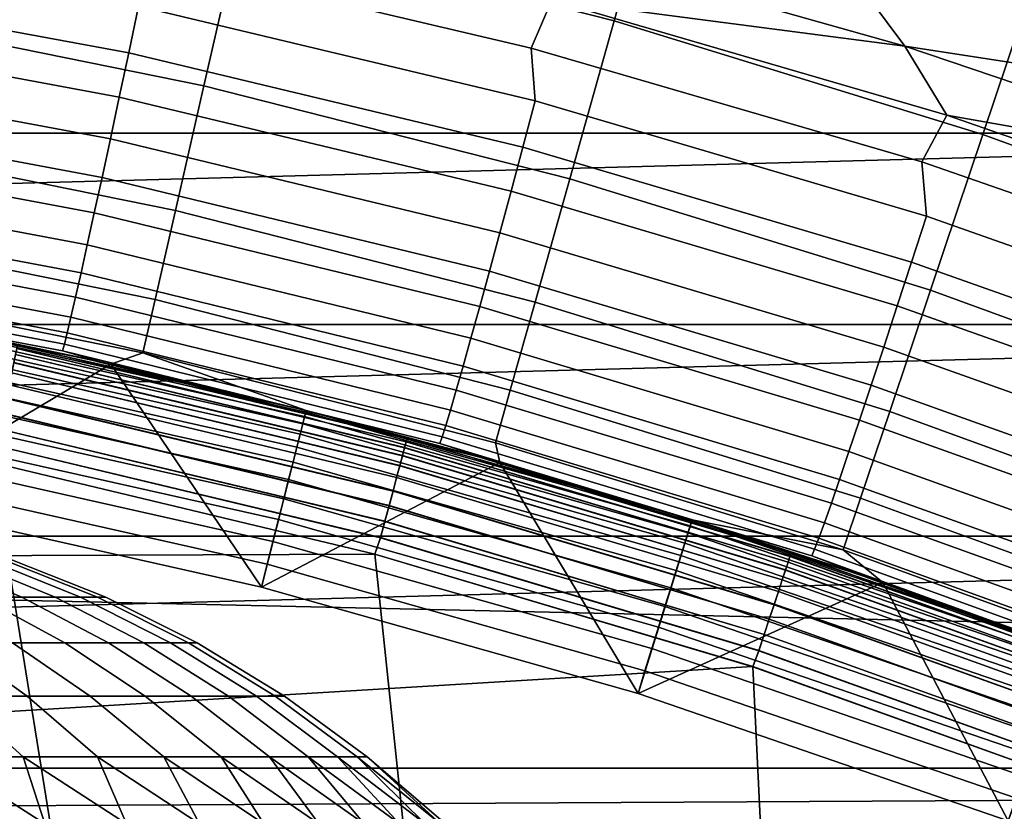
# Model space of a CAD drawing. Header units: metres. Extents: x -28 to 70, y -218 to 28.
# Tile 370 of 463: x 2.47 to 4.1, y 10.97 to 12.28. Entities that reach past the tile are written whole.
import ezdxf

# ---------------------------------------------------------------- set-up
doc = ezdxf.new("R2010")
doc.units = ezdxf.units.M
doc.layers.add('solid_10_261_432_XXX', color=7, linetype='CONTINUOUS')

msp = doc.modelspace()

# ---------------------------------------------------------------- linework, layer by layer
at = {"layer": 'solid_10_261_432_XXX'}
for points in [[(-23.60734, 14.104733, -5), (24.216385, 13.031374, -5), (24.776649, 11.93179, -5), (-24.216385, 13.031374, -5)], [(-24.216385, 13.031374, -5), (24.776649, 11.93179, -5), (25.28702, 10.80817, -5), (-24.776649, 11.93179, -5)], [(3.543053, 12.592757, 171.937958), (2.910951, 12.75371, 171.937958), (2.837511, 12.431948, 173.429489), (3.453665, 12.275056, 173.429489)], [(4.166346, 12.400497, 171.937958), (3.543053, 12.592757, 171.937958), (3.453665, 12.275056, 173.429489), (4.061233, 12.087646, 173.429489)], [(2.837511, 12.431948, 173.429489), (2.214302, 12.557932, 173.429489), (2.167312, 12.291435, 174.932922), (2.777295, 12.168124, 174.932922)], [(3.351137, 12.309068, 225.465668), (3.317035, 12.230186, 225.43898), (2.664218, 12.384117, 225.439346), (2.691563, 12.464611, 225.465836)], [(2.008766, 12.421221, 225.406052), (2.669841, 12.299397, 225.405563), (2.653547, 12.2226, 225.364792), (1.996577, 12.344106, 225.365509)], [(3.453665, 12.275056, 173.429489), (2.837511, 12.431948, 173.429489), (2.777295, 12.168124, 174.932922), (3.380373, 12.014562, 174.932922)], [(3.292175, 12.414169, 225.484848), (3.932609, 12.233326, 225.484848), (3.351137, 12.309068, 225.465668)], [(3.843997, 12.353157, 225.496429), (3.932609, 12.233326, 225.484848), (3.292175, 12.414169, 225.484848)], [(4.77928, 12.177407, 171.937958), (4.166346, 12.400497, 171.937958), (4.061233, 12.087646, 173.429489), (4.658704, 11.870184, 173.429489)], [(2.664218, 12.384117, 225.439346), (3.317035, 12.230186, 225.43898), (3.323654, 12.143274, 225.404968), (2.669841, 12.299397, 225.405563)], [(4.885502, 12.370201, 235.5), (-4.885407, 12.370238, 235.5), (-5.542723, 12.090005, 235.5)], [(5.542815, 12.089962, 235.5), (4.885502, 12.370201, 235.5), (-5.542723, 12.090005, 235.5)], [(3.932609, 12.233326, 225.484848), (3.843997, 12.353157, 225.496429), (4.165607, 12.324755, 225.500092), (4.462152, 12.152062, 225.496552)], [(1.996577, 12.344106, 225.365509), (2.653547, 12.2226, 225.364792), (2.637976, 12.149593, 225.317322), (1.984927, 12.270788, 225.318314)], [(4.001872, 12.119683, 225.465515), (3.961076, 12.042789, 225.438599), (3.317035, 12.230186, 225.43898), (3.351137, 12.309068, 225.465668)], [(3.932609, 12.233326, 225.484848), (4.001872, 12.119683, 225.465515), (3.351137, 12.309068, 225.465668)], [(2.777295, 12.168124, 174.932922), (2.167312, 12.291435, 174.932922), (2.130715, 12.083882, 176.445908), (2.730398, 11.962654, 176.445908)], [(2.669841, 12.299397, 225.405563), (3.323654, 12.143274, 225.404968), (3.303224, 12.066908, 225.363907), (2.653547, 12.2226, 225.364792)], [(1.984927, 12.270788, 225.318314), (2.637976, 12.149593, 225.317322), (2.623247, 12.080932, 225.263519), (1.973906, 12.201827, 225.264816)], [(4.061233, 12.087646, 173.429489), (3.453665, 12.275056, 173.429489), (3.380373, 12.014562, 174.932922), (3.975048, 11.831129, 174.932922)], [(2.653547, 12.2226, 225.364792), (3.303224, 12.066908, 225.363907), (3.283704, 11.994318, 225.316101), (2.637976, 12.149593, 225.317322)], [(3.317035, 12.230186, 225.43898), (3.961076, 12.042789, 225.438599), (3.968427, 11.953254, 225.404297), (3.323654, 12.143274, 225.404968)], [(3.932609, 12.233326, 225.484848), (4.56327, 12.020517, 225.484879), (4.001872, 12.119683, 225.465515)], [(4.462152, 12.152062, 225.496552), (4.56327, 12.020517, 225.484879), (3.932609, 12.233326, 225.484848)], [(1.973906, 12.201827, 225.264816), (2.623247, 12.080932, 225.263519), (2.609473, 12.017138, 225.203796), (1.963596, 12.137748, 225.205429)], [(3.380373, 12.014562, 174.932922), (2.777295, 12.168124, 174.932922), (2.730398, 11.962654, 176.445908), (3.323293, 11.811685, 176.445908)], [(2.637976, 12.149593, 225.317322), (3.283704, 11.994318, 225.316101), (3.265243, 11.926058, 225.261932), (2.623247, 12.080932, 225.263519)], [(3.323654, 12.143274, 225.404968), (3.968427, 11.953254, 225.404297), (3.943828, 11.877438, 225.362885), (3.303224, 12.066908, 225.363907)], [(1.963596, 12.137748, 225.205429), (2.609473, 12.017138, 225.203796), (2.596757, 11.958701, 225.138626), (1.954077, 12.07904, 225.140594)], [(4.64204, 11.896916, 225.465378), (4.594628, 11.822389, 225.438217), (3.961076, 12.042789, 225.438599), (4.001872, 12.119683, 225.465515)], [(4.56327, 12.020517, 225.484879), (4.64204, 11.896916, 225.465378), (4.001872, 12.119683, 225.465515)], [(5.542815, 12.089962, 235.5), (-5.542723, 12.090005, 235.5), (-6.184069, 11.774858, 235.5)], [(6.18416, 11.77481, 235.5), (5.542815, 12.089962, 235.5), (-6.184069, 11.774858, 235.5)], [(1.954077, 12.07904, 225.140594), (2.596757, 11.958701, 225.138626), (2.585197, 11.906065, 225.068466), (1.945421, 12.026151, 225.070831)], [(2.730398, 11.962654, 176.445908), (2.130715, 12.083882, 176.445908), (2.104569, 11.935602, 177.966064), (2.696893, 11.815862, 177.966064)], [(2.623247, 12.080932, 225.263519), (3.265243, 11.926058, 225.261932), (3.247982, 11.862649, 225.201797), (2.609473, 12.017138, 225.203796)], [(4.658704, 11.870184, 173.429489), (4.061233, 12.087646, 173.429489), (3.975048, 11.831129, 174.932922), (4.55984, 11.618282, 174.932922)], [(3.303224, 12.066908, 225.363907), (3.943828, 11.877438, 225.362885), (3.920329, 11.805383, 225.314682), (3.283704, 11.994318, 225.316101)], [(3.961076, 12.042789, 225.438599), (4.594628, 11.822389, 225.438217), (4.602405, 11.729826, 225.403564), (3.968427, 11.953254, 225.404297)], [(1.945421, 12.026151, 225.070831), (2.585197, 11.906065, 225.068466), (2.574882, 11.859632, 224.993881), (1.937695, 11.979483, 224.996658)], [(2.609473, 12.017138, 225.203796), (3.247982, 11.862649, 225.201797), (3.232051, 11.804573, 225.136154), (2.596757, 11.958701, 225.138626)], [(3.975048, 11.831129, 174.932922), (3.380373, 12.014562, 174.932922), (3.323293, 11.811685, 176.445908), (3.907926, 11.63135, 176.445908)], [(1.937695, 11.979483, 224.996658), (2.574882, 11.859632, 224.993881), (2.565889, 11.819756, 224.915421), (1.930956, 11.939394, 224.91864)], [(3.283704, 11.994318, 225.316101), (3.920329, 11.805383, 225.314682), (3.898108, 11.737636, 225.260056), (3.265243, 11.926058, 225.261932)], [(3.323293, 11.811685, 176.445908), (2.730398, 11.962654, 176.445908), (2.696893, 11.815862, 177.966064), (3.282513, 11.666744, 177.966064)], [(2.596757, 11.958701, 225.138626), (3.232051, 11.804573, 225.136154), (3.217573, 11.752275, 225.065506), (2.585197, 11.906065, 225.068466)], [(3.968427, 11.953254, 225.404297), (4.602405, 11.729826, 225.403564), (4.573601, 11.654695, 225.361771), (3.943828, 11.877438, 225.362885)], [(-24.776649, 11.93179, -5), (25.28702, 10.80817, -5), (25.74646, 9.662806, -5), (-25.28702, 10.80817, -5)], [(1.930956, 11.939394, 224.91864), (2.565889, 11.819756, 224.915421), (2.558288, 11.786739, 224.83371), (1.925257, 11.906188, 224.837387)], [(2.696893, 11.815862, 177.966064), (2.104569, 11.935602, 177.966064), (2.088915, 11.846828, 179.490997), (2.676834, 11.727977, 179.490997)], [(3.265243, 11.926058, 225.261932), (3.898108, 11.737636, 225.260056), (3.877336, 11.674716, 225.199417), (3.247982, 11.862649, 225.201797)], [(1.925257, 11.906188, 224.837387), (2.558288, 11.786739, 224.83371), (2.552137, 11.760837, 224.749344), (1.920641, 11.880118, 224.753479)], [(2.585197, 11.906065, 225.068466), (3.217573, 11.752275, 225.065506), (3.204659, 11.706153, 224.990402), (2.574882, 11.859632, 224.993881)], [(1.920641, 11.880118, 224.753479), (2.552137, 11.760837, 224.749344), (2.547482, 11.742244, 224.662994), (1.917143, 11.861385, 224.667603)], [(3.943828, 11.877438, 225.362885), (4.573601, 11.654695, 225.361771), (4.54609, 11.583302, 225.31311), (3.920329, 11.805383, 225.314682)], [(1.917143, 11.861385, 224.667603), (2.547482, 11.742244, 224.662994), (2.544359, 11.731102, 224.575287), (1.91479, 11.85013, 224.580383)], [(1.91479, 11.85013, 224.580383), (2.544359, 11.731102, 224.575287), (2.287671, 11.779922, 224.489441), (1.96401, 11.838186, 224.492188)], [(2.574882, 11.859632, 224.993881), (3.204659, 11.706153, 224.990402), (3.193405, 11.666558, 224.911407), (2.565889, 11.819756, 224.915421)], [(3.247982, 11.862649, 225.201797), (3.877336, 11.674716, 225.199417), (3.858171, 11.617101, 225.13324), (3.232051, 11.804573, 225.136154)], [(1.941384, 11.841918, 199), (2.579645, 11.719447, 199), (2.300608, 11.7774, 194), (1.975086, 11.836341, 194)], [(2.601075, 11.714709, 209.050003), (2.579645, 11.719447, 199), (1.941384, 11.841918, 199), (1.957625, 11.839244, 209.050003)], [(1.957625, 11.839244, 217.949997), (2.287671, 11.779922, 224.489441), (2.609624, 11.712808, 224.486313), (2.601075, 11.714709, 217.949997)], [(2.470222, 11.740955, 217.921799), (1.957625, 11.839244, 217.949997), (2.601075, 11.714709, 217.949997)], [(2.470215, 11.740919, 209.078461), (2.601075, 11.714709, 209.050003), (1.957625, 11.839244, 209.050003)], [(2.676834, 11.727977, 179.490997), (2.088915, 11.846828, 179.490997), (2.300528, 11.777418, 181), (2.624173, 11.709557, 181)], [(2.565889, 11.819756, 224.915421), (3.193405, 11.666558, 224.911407), (3.183899, 11.633793, 224.829117), (2.558288, 11.786739, 224.83371)], [(4.55984, 11.618282, 174.932922), (3.975048, 11.831129, 174.932922), (3.907926, 11.63135, 176.445908), (4.482842, 11.422096, 176.445908)], [(3.282513, 11.666744, 177.966064), (2.696893, 11.815862, 177.966064), (2.676834, 11.727977, 179.490997), (3.258098, 11.579969, 179.490997)], [(3.232051, 11.804573, 225.136154), (3.858171, 11.617101, 225.13324), (3.840759, 11.565231, 225.062012), (3.217573, 11.752275, 225.065506)], [(3.907926, 11.63135, 176.445908), (3.323293, 11.811685, 176.445908), (3.282513, 11.666744, 177.966064), (3.859972, 11.488622, 177.966064)], [(3.920329, 11.805383, 225.314682), (4.54609, 11.583302, 225.31311), (4.520081, 11.516191, 225.257965), (3.898108, 11.737636, 225.260056)], [(2.558288, 11.786739, 224.83371), (3.183899, 11.633793, 224.829117), (3.176213, 11.608107, 224.744171), (2.552137, 11.760837, 224.749344)], [(6.18416, 11.77481, 235.5), (-6.184069, 11.774858, 235.5), (-6.807526, 11.425742, 235.5)], [(6.807615, 11.42569, 235.5), (6.18416, 11.77481, 235.5), (-6.807526, 11.425742, 235.5)], [(-0.618194, 11.382063, 217.75), (-0.800291, 11.772819, 217.75), (2.427668, 11.547572, 217.75), (3.059401, 11.396493, 217.75)], [(2.300608, 11.7774, 194), (2.624184, 11.709555, 194), (2.243305, 11.482924, 194)], [(2.544359, 11.731102, 224.575287), (2.609624, 11.712808, 224.486313), (2.287671, 11.779922, 224.489441)], [(2.943339, 11.622982, 193.777298), (2.298585, 11.767475, 193.777298), (2.296173, 11.755123, 193.814514), (2.940249, 11.610783, 193.814514)], [(2.945208, 11.630364, 193.73877), (2.300045, 11.774949, 193.73877), (2.298585, 11.767475, 193.777298), (2.943339, 11.622982, 193.777298)], [(2.300045, 11.774949, 193.73877), (2.945208, 11.630364, 193.73877), (2.945826, 11.632803, 193.699997), (2.300528, 11.777418, 193.699997)], [(2.300528, 11.777418, 193.699997), (2.945826, 11.632803, 193.699997), (2.624173, 11.709557, 181), (2.300528, 11.777418, 181)], [(2.579645, 11.719447, 199), (2.624184, 11.709555, 194), (2.300608, 11.7774, 194)], [(2.940249, 11.610783, 193.814514), (2.296173, 11.755123, 193.814514), (2.292849, 11.738106, 193.849762), (2.935993, 11.593974, 193.849762)], [(2.552137, 11.760837, 224.749344), (3.176213, 11.608107, 224.744171), (3.170405, 11.589696, 224.657196), (2.547482, 11.742244, 224.662994)], [(3.217573, 11.752275, 225.065506), (3.840759, 11.565231, 225.062012), (3.825232, 11.519503, 224.986282), (3.204659, 11.706153, 224.990402)], [(2.935993, 11.593974, 193.849762), (2.292849, 11.738106, 193.849762), (2.28867, 11.716715, 193.882446), (2.930642, 11.572845, 193.882446)], [(2.466908, 11.725202, 209.133133), (3.108322, 11.571704, 209.133133), (3.110913, 11.581349, 209.106369), (2.468964, 11.734976, 209.106369)], [(3.108348, 11.571807, 217.867096), (2.466929, 11.725307, 217.867096), (2.468978, 11.735046, 217.893875), (3.110931, 11.58142, 217.893875)], [(2.468964, 11.734976, 209.106369), (3.110913, 11.581349, 209.106369), (3.112488, 11.587215, 209.078461), (2.470215, 11.740919, 209.078461)], [(3.110931, 11.58142, 217.893875), (2.468978, 11.735046, 217.893875), (2.470222, 11.740955, 217.921799), (3.112497, 11.587251, 217.921799)], [(2.470215, 11.740919, 209.078461), (3.112488, 11.587215, 209.078461), (2.601075, 11.714709, 209.050003)], [(3.112497, 11.587251, 217.921799), (2.470222, 11.740955, 217.921799), (2.601075, 11.714709, 217.949997)], [(2.547482, 11.742244, 224.662994), (3.170405, 11.589696, 224.657196), (3.16652, 11.578701, 224.568893), (2.544359, 11.731102, 224.575287)], [(3.898108, 11.737636, 225.260056), (4.520081, 11.516191, 225.257965), (4.495773, 11.453874, 225.196747), (3.877336, 11.674716, 225.199417)], [(2.464087, 11.711797, 209.158203), (3.104768, 11.558475, 209.158203), (3.108322, 11.571704, 209.133133), (2.466908, 11.725202, 209.133133)], [(3.104803, 11.558609, 217.84201), (2.464115, 11.711933, 217.84201), (2.466929, 11.725307, 217.867096), (3.108348, 11.571807, 217.867096)], [(2.544359, 11.731102, 224.575287), (3.16652, 11.578701, 224.568893), (2.929628, 11.636893, 224.482803), (2.609624, 11.712808, 224.486313)], [(2.579645, 11.719447, 199), (3.21034, 11.5626, 199), (2.945785, 11.632813, 194), (2.624184, 11.709555, 194)], [(3.236766, 11.55523, 209.050003), (3.21034, 11.5626, 199), (2.579645, 11.719447, 199), (2.601075, 11.714709, 209.050003)], [(2.676834, 11.727977, 179.490997), (2.624173, 11.709557, 181), (2.945826, 11.632803, 181)], [(2.676834, 11.727977, 179.490997), (2.945826, 11.632803, 181), (3.265242, 11.547216, 181), (3.258098, 11.579969, 179.490997)], [(2.624184, 11.709555, 194), (2.87256, 11.341886, 194), (2.243305, 11.482924, 194)], [(2.930642, 11.572845, 193.882446), (2.28867, 11.716715, 193.882446), (2.283709, 11.691316, 193.911987), (2.92429, 11.547758, 193.911987)], [(2.460561, 11.695035, 209.181061), (3.100324, 11.541931, 209.181061), (3.104768, 11.558475, 209.158203), (2.464087, 11.711797, 209.158203)], [(3.100367, 11.542094, 217.819138), (2.460594, 11.6952, 217.819138), (2.464115, 11.711933, 217.84201), (3.104803, 11.558609, 217.84201)], [(2.601075, 11.714709, 217.949997), (2.929628, 11.636893, 224.482803), (3.247447, 11.552233, 224.478943), (3.236766, 11.55523, 217.949997)], [(2.601075, 11.714709, 217.949997), (2.609624, 11.712808, 224.486313), (2.929628, 11.636893, 224.482803)], [(3.112497, 11.587251, 217.921799), (2.601075, 11.714709, 217.949997), (3.236766, 11.55523, 217.949997)], [(3.112488, 11.587215, 209.078461), (3.236766, 11.55523, 209.050003), (2.601075, 11.714709, 209.050003)], [(2.945826, 11.632803, 193.699997), (2.945826, 11.632803, 181), (2.624173, 11.709557, 181)], [(2.624184, 11.709555, 194), (2.945785, 11.632813, 194), (2.87256, 11.341886, 194)], [(3.204659, 11.706153, 224.990402), (3.825232, 11.519503, 224.986282), (3.81171, 11.480263, 224.906616), (3.193405, 11.666558, 224.911407)], [(2.92429, 11.547758, 193.911987), (2.283709, 11.691316, 193.911987), (2.27805, 11.662346, 193.937912), (2.917043, 11.519144, 193.937912)], [(2.4564, 11.675257, 209.201248), (3.095081, 11.522412, 209.201248), (3.100324, 11.541931, 209.181061), (2.460561, 11.695035, 209.181061)], [(3.09513, 11.5226, 217.79892), (2.456439, 11.675447, 217.79892), (2.460594, 11.6952, 217.819138), (3.100367, 11.542094, 217.819138)], [(2.451689, 11.652866, 209.218338), (3.089146, 11.500316, 209.218338), (3.095081, 11.522412, 209.201248), (2.4564, 11.675257, 209.201248)], [(3.089201, 11.500525, 217.781799), (2.451732, 11.653079, 217.781799), (2.456439, 11.675447, 217.79892), (3.09513, 11.5226, 217.79892)], [(3.877336, 11.674716, 225.199417), (4.495773, 11.453874, 225.196747), (4.473352, 11.396827, 225.129929), (3.858171, 11.617101, 225.13324)], [(2.565254, 10.696702, 209.25), (2.427673, 11.547571, 209.25), (1.788466, 11.663677, 209.25), (1.973258, 10.821564, 209.25)], [(2.917043, 11.519144, 193.937912), (2.27805, 11.662346, 193.937912), (2.271791, 11.630301, 193.959747), (2.909028, 11.487492, 193.959747)], [(3.193405, 11.666558, 224.911407), (3.81171, 11.480263, 224.906616), (3.800295, 11.447812, 224.823654), (3.183899, 11.633793, 224.829117)], [(3.859972, 11.488622, 177.966064), (3.282513, 11.666744, 177.966064), (3.258098, 11.579969, 179.490997), (3.831262, 11.403172, 179.490997)], [(2.446525, 11.628322, 209.23201), (3.082639, 11.476091, 209.23201), (3.089146, 11.500316, 209.218338), (2.451689, 11.652866, 209.218338)], [(3.082699, 11.476317, 217.768097), (2.446572, 11.628551, 217.768097), (2.451732, 11.653079, 217.781799), (3.089201, 11.500525, 217.781799)], [(2.909028, 11.487492, 193.959747), (2.271791, 11.630301, 193.959747), (2.265038, 11.595729, 193.977127), (2.900381, 11.453345, 193.977127)], [(2.441012, 11.602121, 209.241959), (3.075693, 11.450234, 209.241959), (3.082639, 11.476091, 209.23201), (2.446525, 11.628322, 209.23201)], [(3.075757, 11.450473, 217.758102), (2.441062, 11.602363, 217.758102), (2.446572, 11.628551, 217.768097), (3.082699, 11.476317, 217.768097)], [(2.945785, 11.632813, 194), (3.265219, 11.547218, 194), (2.87256, 11.341886, 194)], [(3.16652, 11.578701, 224.568893), (3.247447, 11.552233, 224.478943), (2.929628, 11.636893, 224.482803)], [(3.579154, 11.443191, 193.777298), (2.943339, 11.622982, 193.777298), (2.940249, 11.610783, 193.814514), (3.575397, 11.43118, 193.814514)], [(3.581427, 11.450459, 193.73877), (2.945208, 11.630364, 193.73877), (2.943339, 11.622982, 193.777298), (3.579154, 11.443191, 193.777298)], [(2.945208, 11.630364, 193.73877), (3.581427, 11.450459, 193.73877), (3.582178, 11.45286, 193.699997), (2.945826, 11.632803, 193.699997)], [(3.21034, 11.5626, 199), (3.265219, 11.547218, 194), (2.945785, 11.632813, 194)], [(2.945826, 11.632803, 193.699997), (3.582178, 11.45286, 193.699997), (3.265242, 11.547216, 181), (2.945826, 11.632803, 181)], [(3.183899, 11.633793, 224.829117), (3.800295, 11.447812, 224.823654), (3.791074, 11.422398, 224.737991), (3.176213, 11.608107, 224.744171)], [(4.482842, 11.422096, 176.445908), (3.907926, 11.63135, 176.445908), (3.859972, 11.488622, 177.966064), (4.427834, 11.281937, 177.966064)], [(3.575397, 11.43118, 193.814514), (2.940249, 11.610783, 193.814514), (2.935993, 11.593974, 193.849762), (3.570221, 11.414631, 193.849762)], [(3.176213, 11.608107, 224.744171), (3.791074, 11.422398, 224.737991), (3.784118, 11.404213, 224.650314), (3.170405, 11.589696, 224.657196)], [(3.858171, 11.617101, 225.13324), (4.473352, 11.396827, 225.129929), (4.452989, 11.345484, 225.058014), (3.840759, 11.565231, 225.062012)], [(2.900381, 11.453345, 193.977127), (2.265038, 11.595729, 193.977127), (2.257907, 11.559225, 193.989761), (2.89125, 11.41729, 193.989761)], [(2.435264, 11.5748, 209.248001), (3.06845, 11.423271, 209.248001), (3.075693, 11.450234, 209.241959), (2.441012, 11.602121, 209.241959)], [(2.441062, 11.602363, 217.758102), (3.075757, 11.450473, 217.758102), (3.06851, 11.423495, 217.752029), (2.435313, 11.575031, 217.752029)], [(3.570221, 11.414631, 193.849762), (2.935993, 11.593974, 193.849762), (2.930642, 11.572845, 193.882446), (3.563715, 11.393829, 193.882446)], [(3.170405, 11.589696, 224.657196), (3.784118, 11.404213, 224.650314), (3.77948, 11.393396, 224.561264), (3.16652, 11.578701, 224.568893)], [(3.06851, 11.423495, 217.752029), (3.059401, 11.396493, 217.75), (2.427668, 11.547572, 217.75), (2.435313, 11.575031, 217.752029)], [(3.06845, 11.423271, 209.248001), (2.435264, 11.5748, 209.248001), (2.427673, 11.547571, 209.25), (3.059417, 11.396489, 209.25)], [(3.563715, 11.393829, 193.882446), (2.930642, 11.572845, 193.882446), (2.92429, 11.547758, 193.911987), (3.555989, 11.369131, 193.911987)], [(3.108322, 11.571704, 209.133133), (3.740318, 11.383146, 209.133133), (3.743436, 11.392634, 209.106369), (3.110913, 11.581349, 209.106369)], [(3.74035, 11.383247, 217.867096), (3.108348, 11.571807, 217.867096), (3.110931, 11.58142, 217.893875), (3.743458, 11.392704, 217.893875)], [(3.110913, 11.581349, 209.106369), (3.743436, 11.392634, 209.106369), (3.745332, 11.398405, 209.078461), (3.112488, 11.587215, 209.078461)], [(3.743458, 11.392704, 217.893875), (3.110931, 11.58142, 217.893875), (3.112497, 11.587251, 217.921799), (3.745343, 11.398439, 217.921799)], [(3.112488, 11.587215, 209.078461), (3.745332, 11.398405, 209.078461), (3.236766, 11.55523, 209.050003)], [(3.745343, 11.398439, 217.921799), (3.112497, 11.587251, 217.921799), (3.236766, 11.55523, 217.949997)], [(3.16652, 11.578701, 224.568893), (3.77948, 11.393396, 224.561264), (3.247447, 11.552233, 224.478943)], [(3.831262, 11.403172, 179.490997), (3.258098, 11.579969, 179.490997), (3.265242, 11.547216, 181), (3.582178, 11.45286, 181)], [(2.89125, 11.41729, 193.989761), (2.257907, 11.559225, 193.989761), (2.250521, 11.521414, 193.997437), (2.881793, 11.379943, 193.997437)], [(3.100324, 11.541931, 209.181061), (3.730695, 11.353859, 209.181061), (3.736042, 11.370132, 209.158203), (3.104768, 11.558475, 209.158203)], [(3.730746, 11.354019, 217.819138), (3.100367, 11.542094, 217.819138), (3.104803, 11.558609, 217.84201), (3.736084, 11.370265, 217.84201)], [(3.104768, 11.558475, 209.158203), (3.736042, 11.370132, 209.158203), (3.740318, 11.383146, 209.133133), (3.108322, 11.571704, 209.133133)], [(3.736084, 11.370265, 217.84201), (3.104803, 11.558609, 217.84201), (3.108348, 11.571807, 217.867096), (3.74035, 11.383247, 217.867096)], [(3.21034, 11.5626, 199), (3.831618, 11.371838, 199), (3.58224, 11.452841, 194), (3.265219, 11.547218, 194)], [(3.862802, 11.361283, 209.050003), (3.831618, 11.371838, 199), (3.21034, 11.5626, 199), (3.236766, 11.55523, 209.050003)], [(3.840759, 11.565231, 225.062012), (4.452989, 11.345484, 225.058014), (4.434838, 11.300238, 224.981567), (3.825232, 11.519503, 224.986282)], [(3.149342, 10.539528, 209.25), (3.059417, 11.396489, 209.25), (2.427673, 11.547571, 209.25), (2.565254, 10.696702, 209.25)], [(3.265219, 11.547218, 194), (3.493091, 11.16639, 194), (2.87256, 11.341886, 194)], [(3.555989, 11.369131, 193.911987), (2.92429, 11.547758, 193.911987), (2.917043, 11.519144, 193.937912), (3.547178, 11.340959, 193.937912)], [(3.095081, 11.522412, 209.201248), (3.724385, 11.334658, 209.201248), (3.730695, 11.353859, 209.181061), (3.100324, 11.541931, 209.181061)], [(3.724445, 11.334843, 217.79892), (3.09513, 11.5226, 217.79892), (3.100367, 11.542094, 217.819138), (3.730746, 11.354019, 217.819138)], [(3.236766, 11.55523, 217.949997), (3.562842, 11.45889, 224.474716), (3.875575, 11.356933, 224.470154), (3.862802, 11.361283, 217.949997)], [(3.236766, 11.55523, 217.949997), (3.247447, 11.552233, 224.478943), (3.562842, 11.45889, 224.474716)], [(3.745343, 11.398439, 217.921799), (3.236766, 11.55523, 217.949997), (3.862802, 11.361283, 217.949997)], [(3.745332, 11.398405, 209.078461), (3.862802, 11.361283, 209.050003), (3.236766, 11.55523, 209.050003)], [(3.77948, 11.393396, 224.561264), (3.562842, 11.45889, 224.474716), (3.247447, 11.552233, 224.478943)], [(3.265219, 11.547218, 194), (3.58224, 11.452841, 194), (3.493091, 11.16639, 194)], [(3.582178, 11.45286, 193.699997), (3.582178, 11.45286, 181), (3.265242, 11.547216, 181)], [(2.87256, 11.341886, 194), (2.881793, 11.379943, 193.997437), (2.250521, 11.521414, 193.997437), (2.243305, 11.482924, 194)], [(3.547178, 11.340959, 193.937912), (2.917043, 11.519144, 193.937912), (2.909028, 11.487492, 193.959747), (3.537431, 11.309796, 193.959747)], [(3.089146, 11.500316, 209.218338), (3.717243, 11.312922, 209.218338), (3.724385, 11.334658, 209.201248), (3.095081, 11.522412, 209.201248)], [(3.717309, 11.313127, 217.781799), (3.089201, 11.500525, 217.781799), (3.09513, 11.5226, 217.79892), (3.724445, 11.334843, 217.79892)], [(3.825232, 11.519503, 224.986282), (4.434838, 11.300238, 224.981567), (4.419038, 11.261432, 224.901154), (3.81171, 11.480263, 224.906616)], [(3.082639, 11.476091, 209.23201), (3.709413, 11.289092, 209.23201), (3.717243, 11.312922, 209.218338), (3.089146, 11.500316, 209.218338)], [(3.709485, 11.289314, 217.768097), (3.082699, 11.476317, 217.768097), (3.089201, 11.500525, 217.781799), (3.717309, 11.313127, 217.781799)], [(3.537431, 11.309796, 193.959747), (2.909028, 11.487492, 193.959747), (2.900381, 11.453345, 193.977127), (3.526916, 11.276178, 193.977127)], [(3.075693, 11.450234, 209.241959), (3.701055, 11.263656, 209.241959), (3.709413, 11.289092, 209.23201), (3.082639, 11.476091, 209.23201)], [(3.701132, 11.26389, 217.758102), (3.075757, 11.450473, 217.758102), (3.082699, 11.476317, 217.768097), (3.709485, 11.289314, 217.768097)], [(3.81171, 11.480263, 224.906616), (4.419038, 11.261432, 224.901154), (4.40571, 11.229362, 224.817383), (3.800295, 11.447812, 224.823654)], [(4.427834, 11.281937, 177.966064), (3.859972, 11.488622, 177.966064), (3.831262, 11.403172, 179.490997), (4.3949, 11.198024, 179.490997)], [(3.526916, 11.276178, 193.977127), (2.900381, 11.453345, 193.977127), (2.89125, 11.41729, 193.989761), (3.515813, 11.24068, 193.989761)], [(3.06845, 11.423271, 209.248001), (3.69234, 11.237132, 209.248001), (3.701055, 11.263656, 209.241959), (3.075693, 11.450234, 209.241959)], [(3.075757, 11.450473, 217.758102), (3.701132, 11.26389, 217.758102), (3.692411, 11.23735, 217.752029), (3.06851, 11.423495, 217.752029)], [(3.58224, 11.452841, 194), (3.896392, 11.349808, 194), (3.493091, 11.16639, 194)], [(3.77948, 11.393396, 224.561264), (3.875575, 11.356933, 224.470154), (3.562842, 11.45889, 224.474716)], [(4.204098, 11.228647, 193.777298), (3.579154, 11.443191, 193.777298), (3.575397, 11.43118, 193.814514), (4.199686, 11.216861, 193.814514)], [(4.206769, 11.235779, 193.73877), (3.581427, 11.450459, 193.73877), (3.579154, 11.443191, 193.777298), (4.204098, 11.228647, 193.777298)], [(3.581427, 11.450459, 193.73877), (4.206769, 11.235779, 193.73877), (4.207651, 11.238134, 193.699997), (3.582178, 11.45286, 193.699997)], [(3.582178, 11.45286, 193.699997), (4.207651, 11.238134, 193.699997), (3.896394, 11.349807, 181), (3.582178, 11.45286, 181)], [(3.831262, 11.403172, 179.490997), (3.582178, 11.45286, 181), (3.896394, 11.349807, 181)], [(3.831618, 11.371838, 199), (3.896392, 11.349808, 194), (3.58224, 11.452841, 194)], [(3.800295, 11.447812, 224.823654), (4.40571, 11.229362, 224.817383), (4.394955, 11.204276, 224.730927), (3.791074, 11.422398, 224.737991)], [(4.199686, 11.216861, 193.814514), (3.575397, 11.43118, 193.814514), (3.570221, 11.414631, 193.849762), (4.193606, 11.200623, 193.849762)], [(6.807615, 11.42569, 235.5), (-6.807526, 11.425742, 235.5), (-7.411349, 11.043635, 235.5)], [(7.411434, 11.043578, 235.5), (6.807615, 11.42569, 235.5), (-7.411349, 11.043635, 235.5)], [(3.515813, 11.24068, 193.989761), (2.89125, 11.41729, 193.989761), (2.881793, 11.379943, 193.997437), (3.504313, 11.203911, 193.997437)], [(3.692411, 11.23735, 217.752029), (3.682023, 11.210829, 217.75), (3.059401, 11.396493, 217.75), (3.06851, 11.423495, 217.752029)], [(3.69234, 11.237132, 209.248001), (3.06845, 11.423271, 209.248001), (3.059417, 11.396489, 209.25), (3.682033, 11.210826, 209.25)], [(4.193606, 11.200623, 193.849762), (3.570221, 11.414631, 193.849762), (3.563715, 11.393829, 193.882446), (4.185964, 11.180211, 193.882446)], [(3.791074, 11.422398, 224.737991), (4.394955, 11.204276, 224.730927), (4.386855, 11.186361, 224.64241), (3.784118, 11.404213, 224.650314)], [(0.168941, 10.998702, 217.75), (-0.618194, 11.382063, 217.75), (3.059401, 11.396493, 217.75), (3.682023, 11.210829, 217.75)], [(3.724051, 10.350431, 209.25), (3.682033, 11.210826, 209.25), (3.059417, 11.396489, 209.25), (3.149342, 10.539528, 209.25)], [(3.743436, 11.392634, 209.106369), (4.364617, 11.169403, 209.106369), (4.366827, 11.17506, 209.078461), (3.745332, 11.398405, 209.078461)], [(4.364643, 11.169471, 217.893875), (3.743458, 11.392704, 217.893875), (3.745343, 11.398439, 217.921799), (4.36684, 11.175094, 217.921799)], [(3.745332, 11.398405, 209.078461), (4.366827, 11.17506, 209.078461), (3.862802, 11.361283, 209.050003)], [(4.36684, 11.175094, 217.921799), (3.745343, 11.398439, 217.921799), (3.862802, 11.361283, 217.949997)], [(3.784118, 11.404213, 224.650314), (4.386855, 11.186361, 224.64241), (4.381472, 11.175756, 224.552521), (3.77948, 11.393396, 224.561264)], [(4.3949, 11.198024, 179.490997), (3.831262, 11.403172, 179.490997), (3.896394, 11.349807, 181), (4.207651, 11.238135, 181)], [(2.477293, 11.325299, 212.654861), (2.408993, 11.325299, 212.476288), (2.264727, 11.387705, 212.537598), (2.328937, 11.387705, 212.705475)], [(2.408993, 11.325299, 214.523712), (2.477293, 11.325299, 214.345139), (2.328937, 11.387705, 214.294525), (2.264727, 11.387705, 214.462402)], [(2.532375, 11.325299, 212.837952), (2.477293, 11.325299, 212.654861), (2.328937, 11.387705, 212.705475), (2.38072, 11.387705, 212.877594)], [(2.477293, 11.325299, 214.345139), (2.532375, 11.325299, 214.162048), (2.38072, 11.387705, 214.122406), (2.328937, 11.387705, 214.294525)], [(2.573946, 11.325299, 213.024567), (2.532375, 11.325299, 212.837952), (2.38072, 11.387705, 212.877594), (2.419801, 11.387705, 213.05304)], [(2.532375, 11.325299, 214.162048), (2.573946, 11.325299, 213.975433), (2.419801, 11.387705, 213.94696), (2.38072, 11.387705, 214.122406)], [(2.601784, 11.325299, 213.21373), (2.573946, 11.325299, 213.024567), (2.419801, 11.387705, 213.05304), (2.445972, 11.387705, 213.230865)], [(2.573946, 11.325299, 213.975433), (2.601784, 11.325299, 213.78627), (2.445972, 11.387705, 213.769135), (2.419801, 11.387705, 213.94696)], [(2.61574, 11.325299, 213.404404), (2.601784, 11.325299, 213.21373), (2.445972, 11.387705, 213.230865), (2.459092, 11.387705, 213.410126)], [(2.601784, 11.325299, 213.78627), (2.61574, 11.325299, 213.595596), (2.459092, 11.387705, 213.589874), (2.445972, 11.387705, 213.769135)], [(2.61574, 11.325299, 213.595596), (2.61574, 11.325299, 213.404404), (2.459092, 11.387705, 213.410126), (2.459092, 11.387705, 213.589874)], [(3.493091, 11.16639, 194), (3.504313, 11.203911, 193.997437), (2.881793, 11.379943, 193.997437), (2.87256, 11.341886, 194)], [(4.185964, 11.180211, 193.882446), (3.563715, 11.393829, 193.882446), (3.555989, 11.369131, 193.911987), (4.176889, 11.155975, 193.911987)], [(3.736042, 11.370132, 209.158203), (4.355996, 11.147341, 209.158203), (4.360982, 11.1601, 209.133133), (3.740318, 11.383146, 209.133133)], [(4.356046, 11.14747, 217.84201), (3.736084, 11.370265, 217.84201), (3.74035, 11.383247, 217.867096), (4.36102, 11.160199, 217.867096)], [(3.740318, 11.383146, 209.133133), (4.360982, 11.1601, 209.133133), (4.364617, 11.169403, 209.106369), (3.743436, 11.392634, 209.106369)], [(4.36102, 11.160199, 217.867096), (3.74035, 11.383247, 217.867096), (3.743458, 11.392704, 217.893875), (4.364643, 11.169471, 217.893875)], [(3.77948, 11.393396, 224.561264), (4.381472, 11.175756, 224.552521), (3.875575, 11.356933, 224.470154)], [(4.176889, 11.155975, 193.911987), (3.555989, 11.369131, 193.911987), (3.547178, 11.340959, 193.937912), (4.16654, 11.128332, 193.937912)], [(3.730695, 11.353859, 209.181061), (4.349761, 11.131387, 209.181061), (4.355996, 11.147341, 209.158203), (3.736042, 11.370132, 209.158203)], [(4.349822, 11.131544, 217.819138), (3.730746, 11.354019, 217.819138), (3.736084, 11.370265, 217.84201), (4.356046, 11.14747, 217.84201)], [(3.831618, 11.371838, 199), (4.441658, 11.14772, 199), (4.207577, 11.238162, 194), (3.896392, 11.349808, 194)], [(4.477315, 11.133448, 209.050003), (4.441658, 11.14772, 199), (3.831618, 11.371838, 199), (3.862802, 11.361283, 209.050003)], [(3.896392, 11.349808, 194), (4.103013, 10.956972, 194), (3.493091, 11.16639, 194)], [(3.724385, 11.334658, 209.201248), (4.342406, 11.112562, 209.201248), (4.349761, 11.131387, 209.181061), (3.730695, 11.353859, 209.181061)], [(4.342475, 11.112743, 217.79892), (3.724445, 11.334843, 217.79892), (3.730746, 11.354019, 217.819138), (4.349822, 11.131544, 217.819138)], [(3.862802, 11.361283, 217.949997), (4.185408, 11.246438, 224.465271), (4.492107, 11.127487, 224.460068), (4.477315, 11.133447, 217.949997)], [(3.862802, 11.361283, 217.949997), (3.875575, 11.356933, 224.470154), (4.185408, 11.246438, 224.465271)], [(4.36684, 11.175094, 217.921799), (3.862802, 11.361283, 217.949997), (4.477315, 11.133447, 217.949997)], [(4.366827, 11.17506, 209.078461), (4.477315, 11.133448, 209.050003), (3.862802, 11.361283, 209.050003)], [(4.381472, 11.175756, 224.552521), (4.185408, 11.246438, 224.465271), (3.875575, 11.356933, 224.470154)], [(3.896392, 11.349808, 194), (4.207577, 11.238162, 194), (4.103013, 10.956972, 194)], [(4.207651, 11.238134, 193.699997), (4.207651, 11.238135, 181), (3.896394, 11.349807, 181)], [(4.16654, 11.128332, 193.937912), (3.547178, 11.340959, 193.937912), (3.537431, 11.309796, 193.959747), (4.155091, 11.097754, 193.959747)], [(3.717243, 11.312922, 209.218338), (4.334078, 11.091251, 209.218338), (4.342406, 11.112562, 209.201248), (3.724385, 11.334658, 209.201248)], [(4.334156, 11.091453, 217.781799), (3.717309, 11.313127, 217.781799), (3.724445, 11.334843, 217.79892), (4.342475, 11.112743, 217.79892)], [(2.547905, 11.249904, 212.417252), (2.462073, 11.249904, 212.234161), (2.327841, 11.325299, 212.303177), (2.408993, 11.325299, 212.476288)], [(2.462073, 11.249904, 214.765839), (2.547905, 11.249904, 214.582748), (2.408993, 11.325299, 214.523712), (2.327841, 11.325299, 214.696823)], [(2.620143, 11.249904, 212.606125), (2.547905, 11.249904, 212.417252), (2.408993, 11.325299, 212.476288), (2.477293, 11.325299, 212.654861)], [(2.547905, 11.249904, 214.582748), (2.620143, 11.249904, 214.393875), (2.477293, 11.325299, 214.345139), (2.408993, 11.325299, 214.523712)], [(2.678401, 11.249904, 212.799774), (2.620143, 11.249904, 212.606125), (2.477293, 11.325299, 212.654861), (2.532375, 11.325299, 212.837952)], [(2.620143, 11.249904, 214.393875), (2.678401, 11.249904, 214.200226), (2.532375, 11.325299, 214.162048), (2.477293, 11.325299, 214.345139)], [(2.722369, 11.249904, 212.997147), (2.678401, 11.249904, 212.799774), (2.532375, 11.325299, 212.837952), (2.573946, 11.325299, 213.024567)], [(2.678401, 11.249904, 214.200226), (2.722369, 11.249904, 214.002853), (2.573946, 11.325299, 213.975433), (2.532375, 11.325299, 214.162048)], [(2.751812, 11.249904, 213.19722), (2.722369, 11.249904, 212.997147), (2.573946, 11.325299, 213.024567), (2.601784, 11.325299, 213.21373)], [(2.722369, 11.249904, 214.002853), (2.751812, 11.249904, 213.80278), (2.601784, 11.325299, 213.78627), (2.573946, 11.325299, 213.975433)], [(2.766573, 11.249904, 213.398895), (2.751812, 11.249904, 213.19722), (2.601784, 11.325299, 213.21373), (2.61574, 11.325299, 213.404404)], [(2.751812, 11.249904, 213.80278), (2.766573, 11.249904, 213.601105), (2.61574, 11.325299, 213.595596), (2.601784, 11.325299, 213.78627)], [(2.766573, 11.249904, 213.601105), (2.766573, 11.249904, 213.398895), (2.61574, 11.325299, 213.404404), (2.61574, 11.325299, 213.595596)], [(3.709413, 11.289092, 209.23201), (4.324949, 11.067888, 209.23201), (4.334078, 11.091251, 209.218338), (3.717243, 11.312922, 209.218338)], [(4.325033, 11.068107, 217.768097), (3.709485, 11.289314, 217.768097), (3.717309, 11.313127, 217.781799), (4.334156, 11.091453, 217.781799)], [(4.155091, 11.097754, 193.959747), (3.537431, 11.309796, 193.959747), (3.526916, 11.276178, 193.977127), (4.14274, 11.064766, 193.977127)], [(3.701055, 11.263656, 209.241959), (4.315204, 11.042951, 209.241959), (4.324949, 11.067888, 209.23201), (3.709413, 11.289092, 209.23201)], [(4.315293, 11.043181, 217.758102), (3.701132, 11.26389, 217.758102), (3.709485, 11.289314, 217.768097), (4.325033, 11.068107, 217.768097)], [(4.14274, 11.064766, 193.977127), (3.526916, 11.276178, 193.977127), (3.515813, 11.24068, 193.989761), (4.129698, 11.029933, 193.989761)], [(2.486058, 11.162055, 211.982788), (2.368676, 11.162055, 211.805359), (2.251528, 11.249904, 211.889175), (2.363104, 11.249904, 212.057816)], [(2.368676, 11.162055, 215.194641), (2.486058, 11.162055, 215.017212), (2.363104, 11.249904, 214.942184), (2.251528, 11.249904, 215.110825)], [(2.590176, 11.162055, 212.168304), (2.486058, 11.162055, 211.982788), (2.363104, 11.249904, 212.057816), (2.462073, 11.249904, 212.234161)], [(2.486058, 11.162055, 215.017212), (2.590176, 11.162055, 214.831696), (2.462073, 11.249904, 214.765839), (2.363104, 11.249904, 214.942184)], [(2.680474, 11.162055, 212.360916), (2.590176, 11.162055, 212.168304), (2.462073, 11.249904, 212.234161), (2.547905, 11.249904, 212.417252)], [(2.590176, 11.162055, 214.831696), (2.680474, 11.162055, 214.639084), (2.547905, 11.249904, 214.582748), (2.462073, 11.249904, 214.765839)], [(2.756471, 11.162055, 212.559616), (2.680474, 11.162055, 212.360916), (2.547905, 11.249904, 212.417252), (2.620143, 11.249904, 212.606125)], [(2.680474, 11.162055, 214.639084), (2.756471, 11.162055, 214.440384), (2.620143, 11.249904, 214.393875), (2.547905, 11.249904, 214.582748)], [(2.81776, 11.162055, 212.763336), (2.756471, 11.162055, 212.559616), (2.620143, 11.249904, 212.606125), (2.678401, 11.249904, 212.799774)], [(2.756471, 11.162055, 214.440384), (2.81776, 11.162055, 214.236664), (2.678401, 11.249904, 214.200226), (2.620143, 11.249904, 214.393875)], [(2.864016, 11.162055, 212.970993), (2.81776, 11.162055, 212.763336), (2.678401, 11.249904, 212.799774), (2.722369, 11.249904, 212.997147)], [(2.81776, 11.162055, 214.236664), (2.864016, 11.162055, 214.029007), (2.722369, 11.249904, 214.002853), (2.678401, 11.249904, 214.200226)], [(2.894991, 11.162055, 213.181458), (2.864016, 11.162055, 212.970993), (2.722369, 11.249904, 212.997147), (2.751812, 11.249904, 213.19722)], [(2.864016, 11.162055, 214.029007), (2.894991, 11.162055, 213.818542), (2.751812, 11.249904, 213.80278), (2.722369, 11.249904, 214.002853)], [(2.91052, 11.162055, 213.393631), (2.894991, 11.162055, 213.181458), (2.751812, 11.249904, 213.19722), (2.766573, 11.249904, 213.398895)], [(2.894991, 11.162055, 213.818542), (2.91052, 11.162055, 213.606369), (2.766573, 11.249904, 213.601105), (2.751812, 11.249904, 213.80278)], [(2.91052, 11.162055, 213.606369), (2.91052, 11.162055, 213.393631), (2.766573, 11.249904, 213.398895), (2.766573, 11.249904, 213.601105)], [(3.69234, 11.237132, 209.248001), (4.305043, 11.016947, 209.248001), (4.315204, 11.042951, 209.241959), (3.701055, 11.263656, 209.241959)], [(3.701132, 11.26389, 217.758102), (4.315293, 11.043181, 217.758102), (4.305124, 11.017157, 217.752029), (3.692411, 11.23735, 217.752029)], [(4.129698, 11.029933, 193.989761), (3.515813, 11.24068, 193.989761), (3.504313, 11.203911, 193.997437), (4.116189, 10.993854, 193.997437)], [(4.305124, 11.017157, 217.752029), (4.293515, 10.991166, 217.75), (3.682023, 11.210829, 217.75), (3.692411, 11.23735, 217.752029)], [(4.305043, 11.016947, 209.248001), (3.69234, 11.237132, 209.248001), (3.682033, 11.210826, 209.25), (4.293517, 10.991165, 209.25)], [(0.773301, 10.972785, 217.75), (0.168941, 10.998702, 217.75), (3.682023, 11.210829, 217.75), (4.293515, 10.991166, 217.75)], [(4.103013, 10.956972, 194), (4.116189, 10.993854, 193.997437), (3.504313, 11.203911, 193.997437), (3.493091, 11.16639, 194)], [(3.724051, 10.350431, 209.25), (4.287411, 10.130059, 209.25), (4.293517, 10.991165, 209.25), (3.682033, 11.210826, 209.25)], [(2.368676, 11.162055, 215.194641), (2.238656, 11.162055, 215.363022), (2.343289, 11.062378, 215.450104), (2.479386, 11.062378, 215.273849)], [(2.238656, 11.162055, 211.636978), (2.368676, 11.162055, 211.805359), (2.479386, 11.062378, 211.726151), (2.343289, 11.062378, 211.549896)], [(2.486058, 11.162055, 215.017212), (2.368676, 11.162055, 215.194641), (2.479386, 11.062378, 215.273849), (2.602254, 11.062378, 215.088135)], [(2.368676, 11.162055, 211.805359), (2.486058, 11.162055, 211.982788), (2.602254, 11.062378, 211.911865), (2.479386, 11.062378, 211.726151)], [(2.590176, 11.162055, 214.831696), (2.486058, 11.162055, 215.017212), (2.602254, 11.062378, 215.088135), (2.711238, 11.062378, 214.893951)], [(2.486058, 11.162055, 211.982788), (2.590176, 11.162055, 212.168304), (2.711238, 11.062378, 212.106049), (2.602254, 11.062378, 211.911865)], [(2.680474, 11.162055, 214.639084), (2.590176, 11.162055, 214.831696), (2.711238, 11.062378, 214.893951), (2.805757, 11.062378, 214.692322)], [(2.590176, 11.162055, 212.168304), (2.680474, 11.162055, 212.360916), (2.805757, 11.062378, 212.307678), (2.711238, 11.062378, 212.106049)], [(2.756471, 11.162055, 214.440384), (2.680474, 11.162055, 214.639084), (2.805757, 11.062378, 214.692322), (2.885306, 11.062378, 214.484329)], [(2.680474, 11.162055, 212.360916), (2.756471, 11.162055, 212.559616), (2.885306, 11.062378, 212.515671), (2.805757, 11.062378, 212.307678)], [(2.81776, 11.162055, 214.236664), (2.756471, 11.162055, 214.440384), (2.885306, 11.062378, 214.484329), (2.94946, 11.062378, 214.271088)], [(2.756471, 11.162055, 212.559616), (2.81776, 11.162055, 212.763336), (2.94946, 11.062378, 212.728912), (2.885306, 11.062378, 212.515671)], [(2.864016, 11.162055, 214.029007), (2.81776, 11.162055, 214.236664), (2.94946, 11.062378, 214.271088), (2.997878, 11.062378, 214.053741)], [(2.81776, 11.162055, 212.763336), (2.864016, 11.162055, 212.970993), (2.997878, 11.062378, 212.946259), (2.94946, 11.062378, 212.728912)], [(2.894991, 11.162055, 213.818542), (2.864016, 11.162055, 214.029007), (2.997878, 11.062378, 214.053741), (3.0303, 11.062378, 213.833435)], [(2.864016, 11.162055, 212.970993), (2.894991, 11.162055, 213.181458), (3.0303, 11.062378, 213.166565), (2.997878, 11.062378, 212.946259)], [(2.91052, 11.162055, 213.606369), (2.894991, 11.162055, 213.818542), (3.0303, 11.062378, 213.833435), (3.046555, 11.062378, 213.611343)], [(2.894991, 11.162055, 213.181458), (2.91052, 11.162055, 213.393631), (3.046555, 11.062378, 213.388657), (3.0303, 11.062378, 213.166565)], [(2.91052, 11.162055, 213.393631), (2.91052, 11.162055, 213.606369), (3.046555, 11.062378, 213.611343), (3.046555, 11.062378, 213.388657)], [(2.19469, 11.062378, 215.615952), (2.366945, 10.951583, 215.617416), (2.515038, 10.951583, 215.439194), (2.343289, 11.062378, 215.450104)], [(2.343289, 11.062378, 215.450104), (2.515038, 10.951583, 215.439194), (2.649743, 10.951583, 215.250641), (2.479386, 11.062378, 215.273849)], [(2.479386, 11.062378, 211.726151), (2.515038, 10.951583, 211.560806), (2.366945, 10.951583, 211.382584), (2.343289, 11.062378, 211.549896)], [(2.479386, 11.062378, 215.273849), (2.649743, 10.951583, 215.250641), (2.77034, 10.951583, 215.05278), (2.602254, 11.062378, 215.088135)], [(2.602254, 11.062378, 211.911865), (2.649743, 10.951583, 211.749359), (2.515038, 10.951583, 211.560806), (2.479386, 11.062378, 211.726151)], [(2.602254, 11.062378, 215.088135), (2.77034, 10.951583, 215.05278), (2.876188, 10.951583, 214.846634), (2.711238, 11.062378, 214.893951)], [(2.711238, 11.062378, 212.106049), (2.77034, 10.951583, 211.94722), (2.649743, 10.951583, 211.749359), (2.602254, 11.062378, 211.911865)], [(2.711238, 11.062378, 214.893951), (2.876188, 10.951583, 214.846634), (2.966724, 10.951583, 214.633331), (2.805757, 11.062378, 214.692322)], [(2.805757, 11.062378, 212.307678), (2.876188, 10.951583, 212.153366), (2.77034, 10.951583, 211.94722), (2.711238, 11.062378, 212.106049)], [(2.805757, 11.062378, 214.692322), (2.966724, 10.951583, 214.633331), (3.041465, 10.951583, 214.413986), (2.885306, 11.062378, 214.484329)], [(2.885306, 11.062378, 212.515671), (2.966724, 10.951583, 212.366669), (2.876188, 10.951583, 212.153366), (2.805757, 11.062378, 212.307678)], [(2.885306, 11.062378, 214.484329), (3.041465, 10.951583, 214.413986), (3.100014, 10.951583, 214.189789), (2.94946, 11.062378, 214.271088)], [(2.94946, 11.062378, 212.728912), (3.041465, 10.951583, 212.586014), (2.966724, 10.951583, 212.366669), (2.885306, 11.062378, 212.515671)], [(2.94946, 11.062378, 214.271088), (3.100014, 10.951583, 214.189789), (3.142059, 10.951583, 213.961914), (2.997878, 11.062378, 214.053741)], [(2.997878, 11.062378, 212.946259), (3.100014, 10.951583, 212.810211), (3.041465, 10.951583, 212.586014), (2.94946, 11.062378, 212.728912)], [(2.997878, 11.062378, 214.053741), (3.142059, 10.951583, 213.961914), (3.167375, 10.951583, 213.731567), (3.0303, 11.062378, 213.833435)], [(3.0303, 11.062378, 213.166565), (3.142059, 10.951583, 213.038086), (3.100014, 10.951583, 212.810211), (2.997878, 11.062378, 212.946259)], [(3.0303, 11.062378, 213.833435), (3.167375, 10.951583, 213.731567), (3.175829, 10.951583, 213.5), (3.046555, 11.062378, 213.611343)], [(3.046555, 11.062378, 213.388657), (3.167375, 10.951583, 213.268433), (3.142059, 10.951583, 213.038086), (3.0303, 11.062378, 213.166565)], [(3.046555, 11.062378, 213.611343), (3.175829, 10.951583, 213.5), (3.167375, 10.951583, 213.268433), (3.046555, 11.062378, 213.388657)], [(7.411434, 11.043578, 235.5), (-7.411349, 11.043635, 235.5), (-7.993793, 10.629641, 235.5)], [(7.993875, 10.62958, 235.5), (7.411434, 11.043578, 235.5), (-7.993793, 10.629641, 235.5)], [(1.375401, 10.913673, 217.75), (0.773301, 10.972785, 217.75), (4.293515, 10.991166, 217.75), (4.891907, 10.738214, 217.75)]]:
    msp.add_3dface(points, dxfattribs=at)

doc.saveas('drawing.dxf')
